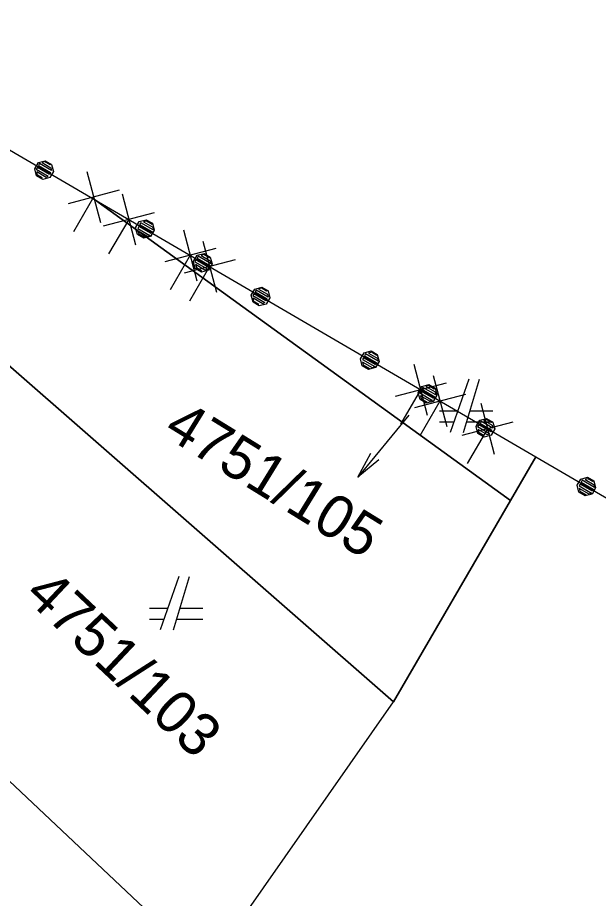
# Model space of a CAD drawing. Extents: x -266179 to -264727, y -1243225 to -1241702.
# Drawn here: x -264912.71 to -264890.93, y -1242319.44 to -1242286.44 of the extents above; entities that cross this region are included whole.
import ezdxf

# ---------------------------------------------------------------- set-up
doc = ezdxf.new("R2010")
doc.units = 0
for name, color, linetype in [('Vrstva 1', 7, 'Continuous'), ('Vrstva 19', 7, 'Continuous'), ('Vrstva 21', 7, 'Continuous')]:
    doc.layers.add(name, color=color, linetype=linetype)

msp = doc.modelspace()

# ---------------------------------------------------------------- linework, layer by layer
at = {"layer": 'Vrstva 1'}
for p, q in [((-264921.5, -1242286.44), (-264909.83, -1242293.25)), ((-264894.23, -1242304.53), (-264909.83, -1242293.25)), ((-264909.83, -1242293.25), (-264893.28, -1242302.9)), ((-264909.83, -1242293.25), (-264894.23, -1242304.53)), ((-264898.62, -1242312.07), (-264919.74, -1242293.63)), ((-264919.74, -1242293.63), (-264898.62, -1242312.07)), ((-264895.79, -1242299.98), (-264896.49, -1242301.98)), ((-264895.99, -1242301.98), (-264895.39, -1242299.98)), ((-264896.21, -1242301.18), (-264896.89, -1242301.18)), ((-264894.89, -1242301.18), (-264895.75, -1242301.18)), ((-264896.89, -1242301.58), (-264896.35, -1242301.58)), ((-264895.87, -1242301.58), (-264894.89, -1242301.58)), ((-264899.16, -1242303.009), (-264899.951, -1242303.653)), ((-264894.23, -1242304.53), (-264893.28, -1242302.9)), ((-264893.28, -1242302.9), (-264894.23, -1242304.53)), ((-264893.28, -1242302.9), (-264882.13, -1242309.39)), ((-264898.62, -1242312.07), (-264894.23, -1242304.53)), ((-264894.23, -1242304.53), (-264898.62, -1242312.07)), ((-264906.66, -1242307.38), (-264907.36, -1242309.38)), ((-264906.86, -1242309.38), (-264906.26, -1242307.38)), ((-264907.08, -1242308.58), (-264907.76, -1242308.58)), ((-264905.76, -1242308.58), (-264906.62, -1242308.58)), ((-264907.76, -1242308.98), (-264907.22, -1242308.98)), ((-264906.74, -1242308.98), (-264905.76, -1242308.98)), ((-264905.59, -1242322.04), (-264916.17, -1242312.08)), ((-264916.17, -1242312.08), (-264905.59, -1242322.04)), ((-264905.59, -1242322.04), (-264898.62, -1242312.07))]:
    msp.add_line(p, q, dxfattribs=at)
msp.add_lwpolyline([(-264898.04, -1242301.34), (-264899.951, -1242303.653), (-264899.468, -1242302.754)], dxfattribs=at)
at = {"layer": 'Vrstva 19'}
for p, q in [((-264921.5, -1242286.44), (-264909.83, -1242293.25)), ((-264909.83, -1242293.25), (-264893.28, -1242302.9)), ((-264893.28, -1242302.9), (-264882.13, -1242309.39))]:
    msp.add_line(p, q, dxfattribs=at)
for points in [[(-264911.439, -1242291.94), (-264911.371, -1242292.2), (-264911.507, -1242292.433), (-264911.767, -1242292.502), (-264912, -1242292.366), (-264912.068, -1242292.106), (-264911.932, -1242291.873), (-264911.672, -1242291.804), (-264911.439, -1242291.94), (-264911.494, -1242291.955), (-264911.701, -1242291.834), (-264911.793, -1242291.873), (-264911.465, -1242292.064), (-264911.436, -1242292.173), (-264911.886, -1242291.911), (-264911.926, -1242291.981), (-264911.477, -1242292.243), (-264911.517, -1242292.312), (-264911.966, -1242292.05), (-264912.015, -1242292.114), (-264911.566, -1242292.376), (-264911.641, -1242292.425), (-264911.995, -1242292.218), (-264911.992, -1242292.312), (-264911.785, -1242292.433)], [(-264907.656, -1242294.147), (-264907.587, -1242294.406), (-264907.723, -1242294.64), (-264907.983, -1242294.708), (-264908.216, -1242294.572), (-264908.285, -1242294.312), (-264908.149, -1242294.079), (-264907.889, -1242294.011), (-264907.656, -1242294.147), (-264907.667, -1242294.186), (-264907.874, -1242294.065), (-264907.984, -1242294.094), (-264907.638, -1242294.296), (-264907.627, -1242294.395), (-264908.093, -1242294.123), (-264908.134, -1242294.192), (-264907.676, -1242294.459), (-264907.707, -1242294.533), (-264908.165, -1242294.266), (-264908.206, -1242294.335), (-264907.748, -1242294.602), (-264907.831, -1242294.646), (-264908.203, -1242294.429), (-264908.182, -1242294.534), (-264907.941, -1242294.675)], [(-264905.488, -1242295.412), (-264905.419, -1242295.671), (-264905.555, -1242295.905), (-264905.815, -1242295.973), (-264906.048, -1242295.837), (-264906.117, -1242295.577), (-264905.981, -1242295.344), (-264905.721, -1242295.276), (-264905.488, -1242295.412), (-264905.516, -1242295.441), (-264905.724, -1242295.32), (-264905.833, -1242295.349), (-264905.488, -1242295.551), (-264905.459, -1242295.66), (-264905.943, -1242295.378), (-264905.983, -1242295.447), (-264905.499, -1242295.729), (-264905.539, -1242295.798), (-264906.023, -1242295.516), (-264906.063, -1242295.585), (-264905.58, -1242295.867), (-264905.689, -1242295.896), (-264906.035, -1242295.694), (-264906.006, -1242295.804), (-264905.799, -1242295.925)], [(-264903.32, -1242296.677), (-264903.251, -1242296.936), (-264903.387, -1242297.17), (-264903.647, -1242297.238), (-264903.88, -1242297.102), (-264903.949, -1242296.842), (-264903.813, -1242296.609), (-264903.553, -1242296.54), (-264903.32, -1242296.677), (-264903.374, -1242296.691), (-264903.582, -1242296.57), (-264903.674, -1242296.609), (-264903.346, -1242296.8), (-264903.317, -1242296.91), (-264903.766, -1242296.648), (-264903.806, -1242296.717), (-264903.357, -1242296.979), (-264903.397, -1242297.048), (-264903.847, -1242296.786), (-264903.896, -1242296.85), (-264903.446, -1242297.112), (-264903.521, -1242297.161), (-264903.875, -1242296.954), (-264903.873, -1242297.049), (-264903.665, -1242297.17)], [(-264899.226, -1242299.062), (-264899.158, -1242299.322), (-264899.294, -1242299.555), (-264899.554, -1242299.623), (-264899.787, -1242299.487), (-264899.855, -1242299.227), (-264899.719, -1242298.994), (-264899.459, -1242298.926), (-264899.226, -1242299.062), (-264899.237, -1242299.101), (-264899.445, -1242298.98), (-264899.554, -1242299.009), (-264899.209, -1242299.211), (-264899.197, -1242299.31), (-264899.664, -1242299.038), (-264899.704, -1242299.107), (-264899.246, -1242299.374), (-264899.278, -1242299.448), (-264899.736, -1242299.181), (-264899.776, -1242299.25), (-264899.318, -1242299.517), (-264899.402, -1242299.561), (-264899.773, -1242299.345), (-264899.753, -1242299.449), (-264899.511, -1242299.59)], [(-264897.058, -1242300.327), (-264896.99, -1242300.587), (-264897.126, -1242300.82), (-264897.386, -1242300.888), (-264897.619, -1242300.752), (-264897.687, -1242300.492), (-264897.551, -1242300.259), (-264897.291, -1242300.191), (-264897.058, -1242300.327), (-264897.087, -1242300.356), (-264897.294, -1242300.235), (-264897.404, -1242300.264), (-264897.058, -1242300.466), (-264897.029, -1242300.575), (-264897.513, -1242300.293), (-264897.553, -1242300.362), (-264897.07, -1242300.644), (-264897.11, -1242300.713), (-264897.594, -1242300.431), (-264897.634, -1242300.5), (-264897.15, -1242300.782), (-264897.26, -1242300.811), (-264897.605, -1242300.61), (-264897.576, -1242300.719), (-264897.369, -1242300.84)], [(-264894.89, -1242301.592), (-264894.822, -1242301.852), (-264894.958, -1242302.085), (-264895.218, -1242302.153), (-264895.451, -1242302.017), (-264895.519, -1242301.757), (-264895.383, -1242301.524), (-264895.123, -1242301.456), (-264894.89, -1242301.592), (-264894.945, -1242301.606), (-264895.152, -1242301.485), (-264895.244, -1242301.524), (-264894.916, -1242301.715), (-264894.887, -1242301.825), (-264895.336, -1242301.563), (-264895.377, -1242301.632), (-264894.928, -1242301.894), (-264894.968, -1242301.963), (-264895.417, -1242301.701), (-264895.466, -1242301.765), (-264895.017, -1242302.027), (-264895.092, -1242302.076), (-264895.446, -1242301.869), (-264895.443, -1242301.964), (-264895.236, -1242302.085)], [(-264891.105, -1242303.795), (-264891.037, -1242304.055), (-264891.172, -1242304.289), (-264891.432, -1242304.357), (-264891.666, -1242304.221), (-264891.734, -1242303.962), (-264891.598, -1242303.728), (-264891.339, -1242303.66), (-264891.105, -1242303.795), (-264891.117, -1242303.835), (-264891.324, -1242303.714), (-264891.434, -1242303.743), (-264891.088, -1242303.944), (-264891.076, -1242304.044), (-264891.543, -1242303.772), (-264891.583, -1242303.841), (-264891.125, -1242304.108), (-264891.157, -1242304.182), (-264891.615, -1242303.915), (-264891.655, -1242303.985), (-264891.197, -1242304.251), (-264891.28, -1242304.295), (-264891.652, -1242304.079), (-264891.632, -1242304.183), (-264891.39, -1242304.324)]]:
    msp.add_lwpolyline(points, dxfattribs=at)
at = {"layer": 'Vrstva 21'}
for p, q in [((-264921.5, -1242286.44), (-264909.83, -1242293.25)), ((-264910.118, -1242292.209), (-264909.607, -1242294.122)), ((-264908.906, -1242292.91), (-264910.819, -1242293.421)), ((-264909.863, -1242293.165), (-264910.613, -1242294.464)), ((-264908.796, -1242293.043), (-264908.293, -1242294.957)), ((-264909.83, -1242293.25), (-264893.28, -1242302.9)), ((-264907.587, -1242293.748), (-264909.502, -1242294.252)), ((-264908.544, -1242294), (-264909.3, -1242295.296)), ((-264906.489, -1242294.386), (-264905.986, -1242296.3)), ((-264905.762, -1242294.81), (-264905.258, -1242296.725)), ((-264905.28, -1242295.091), (-264907.195, -1242295.595)), ((-264906.237, -1242295.343), (-264906.993, -1242296.639)), ((-264904.552, -1242295.515), (-264906.467, -1242296.019)), ((-264905.51, -1242295.767), (-264906.266, -1242297.063)), ((-264897.852, -1242299.425), (-264897.348, -1242301.34)), ((-264896.643, -1242300.131), (-264898.558, -1242300.635)), ((-264897.124, -1242299.85), (-264896.621, -1242301.764)), ((-264897.6, -1242300.383), (-264898.356, -1242301.678)), ((-264895.915, -1242300.555), (-264897.83, -1242301.059)), ((-264896.873, -1242300.807), (-264897.629, -1242302.103)), ((-264895.346, -1242300.887), (-264894.841, -1242302.801)), ((-264894.137, -1242301.591), (-264896.051, -1242302.097)), ((-264895.094, -1242301.844), (-264895.848, -1242303.14)), ((-264893.28, -1242302.9), (-264882.13, -1242309.39))]:
    msp.add_line(p, q, dxfattribs=at)

# ---------------------------------------------------------------- texts
at = {"layer": 'Vrstva 1'}
for s, rotation, p in [('4751/105', 328.3621, (-264907.3, -1242302.071)), ('4751/103', 316.6738, (-264912.515, -1242308.141))]:
    msp.add_text(s, height=1.6, rotation=rotation, dxfattribs=at).set_placement(p)

doc.saveas('drawing.dxf')
